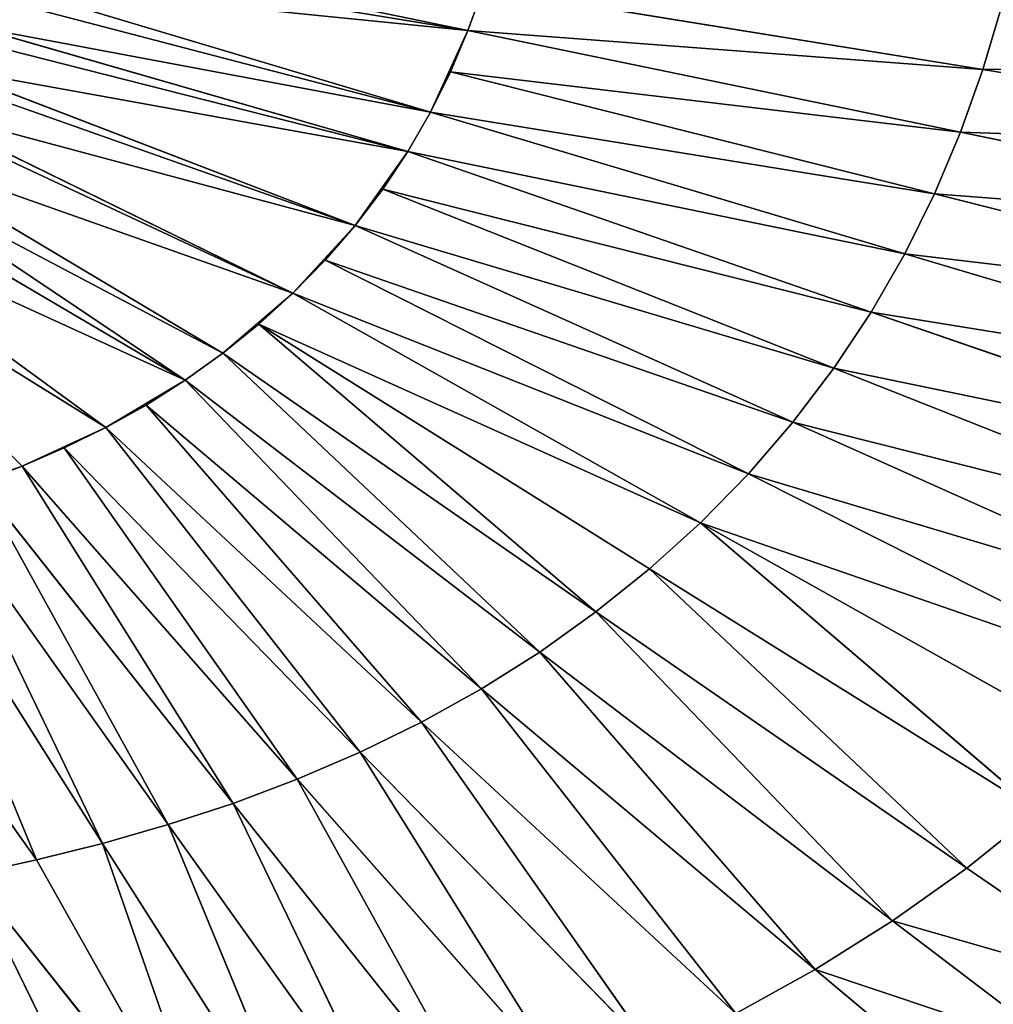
# Model space of a CAD drawing. Extents: x 0 to 605, y 0 to 400.
# Tile 810 of 1056: x 325 to 365, y 152 to 192. Entities that reach past the tile are written whole.
import ezdxf

# ---------------------------------------------------------------- set-up
doc = ezdxf.new("R2010")
doc.units = 0
doc.header["$LTSCALE"] = 25.4
doc.layers.get('0').update_dxf_attribs({"linetype": 'CONTINUOUS'})

# ---------------------------------------------------------------- blocks, each defined once
blk = doc.blocks.new('ATLANTA610_-_S_STL')
at = {"color": 0}
for p, q in [((333.755, 26.817, 255.739), (323.42, 25.997, 242.74)), ((333.755, 26.817, 255.739), (323.42, 25.997, 242.74)), ((326.109, 25.981, 242.149), (333.755, 26.817, 255.739)), ((326.109, 25.981, 242.149), (333.755, 26.817, 255.739)), ((328.792, 25.965, 241.481), (333.755, 26.817, 255.739)), ((328.792, 25.965, 241.481), (333.755, 26.817, 255.739)), ((328.792, 25.965, 241.481), (337.314, 26.785, 254.864)), ((328.792, 25.965, 241.481), (337.314, 26.785, 254.864)), ((331.457, 25.949, 240.72), (337.314, 26.785, 254.864)), ((331.457, 25.949, 240.72), (337.314, 26.785, 254.864)), ((357.739, 26.622, 246.602), (364.478, 27.105, 252.248)), ((357.739, 26.622, 246.602), (364.478, 27.105, 252.248)), ((360.871, 26.601, 244.631), (367.993, 27.077, 250.041)), ((360.871, 26.601, 244.631), (367.993, 27.077, 250.041)), ((371.379, 27.05, 247.635), (363.888, 26.581, 242.483)), ((371.379, 27.05, 247.635), (363.888, 26.581, 242.483)), ((326.809, 26.382, 249.65), (323.42, 25.997, 242.74)), ((326.809, 26.382, 249.65), (323.42, 25.997, 242.74)), ((331.457, 25.949, 240.72), (340.849, 26.755, 253.866)), ((331.457, 25.949, 240.72), (340.849, 26.755, 253.866)), ((334.095, 25.934, 239.856), (340.849, 26.755, 253.866)), ((334.095, 25.934, 239.856), (340.849, 26.755, 253.866)), ((334.095, 25.934, 239.856), (344.348, 26.725, 252.731)), ((334.095, 25.934, 239.856), (344.348, 26.725, 252.731)), ((336.696, 25.92, 238.88), (344.348, 26.725, 252.731)), ((336.696, 25.92, 238.88), (344.348, 26.725, 252.731)), ((336.696, 25.92, 238.88), (347.799, 26.697, 251.446)), ((336.696, 25.92, 238.88), (347.799, 26.697, 251.446)), ((339.253, 25.906, 237.784), (347.799, 26.697, 251.446)), ((339.253, 25.906, 237.784), (347.799, 26.697, 251.446)), ((339.253, 25.906, 237.784), (351.19, 26.671, 250.002)), ((339.253, 25.906, 237.784), (351.19, 26.671, 250.002)), ((341.754, 25.893, 236.561), (351.19, 26.671, 250.002)), ((341.754, 25.893, 236.561), (351.19, 26.671, 250.002)), ((341.754, 25.893, 236.561), (354.507, 26.646, 248.39)), ((341.754, 25.893, 236.561), (354.507, 26.646, 248.39)), ((344.19, 25.881, 235.207), (354.507, 26.646, 248.39)), ((344.19, 25.881, 235.207), (354.507, 26.646, 248.39)), ((344.19, 25.881, 235.207), (357.739, 26.622, 246.602)), ((344.19, 25.881, 235.207), (357.739, 26.622, 246.602)), ((357.739, 26.622, 246.602), (346.552, 25.87, 233.714)), ((357.739, 26.622, 246.602), (346.552, 25.87, 233.714)), ((346.552, 25.87, 233.714), (360.871, 26.601, 244.631)), ((346.552, 25.87, 233.714), (360.871, 26.601, 244.631)), ((360.871, 26.601, 244.631), (348.828, 25.859, 232.089)), ((360.871, 26.601, 244.631), (348.828, 25.859, 232.089)), ((348.828, 25.859, 232.089), (363.888, 26.581, 242.483)), ((348.828, 25.859, 232.089), (363.888, 26.581, 242.483)), ((351.006, 25.85, 230.337), (363.888, 26.581, 242.483)), ((351.006, 25.85, 230.337), (363.888, 26.581, 242.483)), ((351.006, 25.85, 230.337), (366.775, 26.563, 240.167)), ((351.006, 25.85, 230.337), (366.775, 26.563, 240.167)), ((366.775, 26.563, 240.167), (353.074, 25.842, 228.465)), ((366.775, 26.563, 240.167), (353.074, 25.842, 228.465)), ((353.074, 25.842, 228.465), (369.516, 26.547, 237.69)), ((353.074, 25.842, 228.465), (369.516, 26.547, 237.69)), ((354.507, 26.646, 248.39), (357.739, 26.622, 246.602)), ((354.507, 26.646, 248.39), (357.739, 26.622, 246.602)), ((355.02, 25.834, 226.479), (372.095, 26.533, 235.062)), ((355.02, 25.834, 226.479), (372.095, 26.533, 235.062)), ((356.831, 25.828, 224.386), (374.495, 26.521, 232.292)), ((356.831, 25.828, 224.386), (374.495, 26.521, 232.292)), ((357.739, 26.622, 246.602), (360.871, 26.601, 244.631)), ((357.739, 26.622, 246.602), (360.871, 26.601, 244.631)), ((376.701, 26.512, 229.391), (358.497, 25.824, 222.195)), ((376.701, 26.512, 229.391), (358.497, 25.824, 222.195)), ((378.705, 26.506, 226.37), (360.011, 25.82, 219.913)), ((378.705, 26.506, 226.37), (360.011, 25.82, 219.913)), ((360.871, 26.601, 244.631), (363.888, 26.581, 242.483)), ((360.871, 26.601, 244.631), (363.888, 26.581, 242.483)), ((380.505, 26.502, 223.239), (361.372, 25.818, 217.549)), ((380.505, 26.502, 223.239), (361.372, 25.818, 217.549)), ((362.58, 25.817, 215.114), (382.102, 26.5, 220.014)), ((362.58, 25.817, 215.114), (382.102, 26.5, 220.014)), ((383.498, 26.502, 216.707), (363.637, 25.818, 212.618)), ((383.498, 26.502, 216.707), (363.637, 25.818, 212.618)), ((363.888, 26.581, 242.483), (366.775, 26.563, 240.167)), ((363.888, 26.581, 242.483), (366.775, 26.563, 240.167)), ((384.698, 26.506, 213.334), (364.547, 25.82, 210.071)), ((384.698, 26.506, 213.334), (364.547, 25.82, 210.071)), ((326.109, 25.981, 242.149), (316.613, 25.45, 228.786)), ((326.109, 25.981, 242.149), (316.613, 25.45, 228.786)), ((326.109, 25.981, 242.149), (320.22, 25.436, 227.93)), ((326.109, 25.981, 242.149), (320.22, 25.436, 227.93)), ((326.109, 25.981, 242.149), (323.42, 25.997, 242.74)), ((326.109, 25.981, 242.149), (323.42, 25.997, 242.74)), ((328.792, 25.965, 241.481), (326.109, 25.981, 242.149)), ((328.792, 25.965, 241.481), (326.109, 25.981, 242.149)), ((328.792, 25.965, 241.481), (320.22, 25.436, 227.93)), ((328.792, 25.965, 241.481), (320.22, 25.436, 227.93)), ((328.792, 25.965, 241.481), (322.009, 25.43, 227.414)), ((328.792, 25.965, 241.481), (322.009, 25.43, 227.414)), ((331.457, 25.949, 240.72), (322.009, 25.43, 227.414)), ((331.457, 25.949, 240.72), (322.009, 25.43, 227.414)), ((331.457, 25.949, 240.72), (323.78, 25.424, 226.829)), ((331.457, 25.949, 240.72), (323.78, 25.424, 226.829)), ((334.095, 25.934, 239.856), (323.78, 25.424, 226.829)), ((334.095, 25.934, 239.856), (323.78, 25.424, 226.829)), ((334.095, 25.934, 239.856), (325.527, 25.418, 226.169)), ((334.095, 25.934, 239.856), (325.527, 25.418, 226.169)), ((336.696, 25.92, 238.88), (325.527, 25.418, 226.169)), ((336.696, 25.92, 238.88), (325.527, 25.418, 226.169)), ((336.696, 25.92, 238.88), (327.243, 25.413, 225.428)), ((336.696, 25.92, 238.88), (327.243, 25.413, 225.428)), ((339.253, 25.906, 237.784), (327.243, 25.413, 225.428)), ((339.253, 25.906, 237.784), (327.243, 25.413, 225.428)), ((331.457, 25.949, 240.72), (328.792, 25.965, 241.481)), ((331.457, 25.949, 240.72), (328.792, 25.965, 241.481)), ((339.253, 25.906, 237.784), (328.923, 25.408, 224.604)), ((339.253, 25.906, 237.784), (328.923, 25.408, 224.604)), ((341.754, 25.893, 236.561), (328.923, 25.408, 224.604)), ((341.754, 25.893, 236.561), (328.923, 25.408, 224.604)), ((341.754, 25.893, 236.561), (330.56, 25.403, 223.69)), ((341.754, 25.893, 236.561), (330.56, 25.403, 223.69)), ((344.19, 25.881, 235.207), (330.56, 25.403, 223.69)), ((344.19, 25.881, 235.207), (330.56, 25.403, 223.69)), ((334.095, 25.934, 239.856), (331.457, 25.949, 240.72)), ((334.095, 25.934, 239.856), (331.457, 25.949, 240.72)), ((344.19, 25.881, 235.207), (332.146, 25.398, 222.684)), ((344.19, 25.881, 235.207), (332.146, 25.398, 222.684)), ((346.552, 25.87, 233.714), (332.146, 25.398, 222.684)), ((346.552, 25.87, 233.714), (332.146, 25.398, 222.684)), ((346.552, 25.87, 233.714), (333.675, 25.394, 221.589)), ((346.552, 25.87, 233.714), (333.675, 25.394, 221.589)), ((348.828, 25.859, 232.089), (333.675, 25.394, 221.589)), ((348.828, 25.859, 232.089), (333.675, 25.394, 221.589)), ((336.696, 25.92, 238.88), (334.095, 25.934, 239.856)), ((336.696, 25.92, 238.88), (334.095, 25.934, 239.856)), ((348.828, 25.859, 232.089), (335.138, 25.39, 220.41)), ((348.828, 25.859, 232.089), (335.138, 25.39, 220.41)), ((335.138, 25.39, 220.41), (351.006, 25.85, 230.337)), ((335.138, 25.39, 220.41), (351.006, 25.85, 230.337)), ((336.527, 25.387, 219.149), (353.074, 25.842, 228.465)), ((336.527, 25.387, 219.149), (353.074, 25.842, 228.465)), ((339.253, 25.906, 237.784), (336.696, 25.92, 238.88)), ((339.253, 25.906, 237.784), (336.696, 25.92, 238.88)), ((337.835, 25.384, 217.813), (355.02, 25.834, 226.479)), ((337.835, 25.384, 217.813), (355.02, 25.834, 226.479)), ((339.053, 25.381, 216.405), (356.831, 25.828, 224.386)), ((339.053, 25.381, 216.405), (356.831, 25.828, 224.386)), ((341.754, 25.893, 236.561), (339.253, 25.906, 237.784)), ((341.754, 25.893, 236.561), (339.253, 25.906, 237.784)), ((340.173, 25.379, 214.931), (358.497, 25.824, 222.195)), ((340.173, 25.379, 214.931), (358.497, 25.824, 222.195)), ((360.011, 25.82, 219.913), (341.192, 25.378, 213.396)), ((360.011, 25.82, 219.913), (341.192, 25.378, 213.396)), ((344.19, 25.881, 235.207), (341.754, 25.893, 236.561)), ((344.19, 25.881, 235.207), (341.754, 25.893, 236.561)), ((361.372, 25.818, 217.549), (342.108, 25.377, 211.807)), ((361.372, 25.818, 217.549), (342.108, 25.377, 211.807)), ((342.921, 25.376, 210.169), (362.58, 25.817, 215.114)), ((342.921, 25.376, 210.169), (362.58, 25.817, 215.114)), ((363.637, 25.818, 212.618), (343.634, 25.376, 208.491)), ((363.637, 25.818, 212.618), (343.634, 25.376, 208.491)), ((346.552, 25.87, 233.714), (344.19, 25.881, 235.207)), ((346.552, 25.87, 233.714), (344.19, 25.881, 235.207)), ((364.547, 25.82, 210.071), (344.248, 25.377, 206.779)), ((364.547, 25.82, 210.071), (344.248, 25.377, 206.779)), ((348.828, 25.859, 232.089), (346.552, 25.87, 233.714)), ((348.828, 25.859, 232.089), (346.552, 25.87, 233.714)), ((348.828, 25.859, 232.089), (351.006, 25.85, 230.337)), ((348.828, 25.859, 232.089), (351.006, 25.85, 230.337)), ((351.006, 25.85, 230.337), (353.074, 25.842, 228.465)), ((351.006, 25.85, 230.337), (353.074, 25.842, 228.465)), ((353.074, 25.842, 228.465), (355.02, 25.834, 226.479)), ((353.074, 25.842, 228.465), (355.02, 25.834, 226.479)), ((355.02, 25.834, 226.479), (356.831, 25.828, 224.386)), ((355.02, 25.834, 226.479), (356.831, 25.828, 224.386)), ((356.831, 25.828, 224.386), (358.497, 25.824, 222.195)), ((356.831, 25.828, 224.386), (358.497, 25.824, 222.195)), ((358.497, 25.824, 222.195), (360.011, 25.82, 219.913)), ((358.497, 25.824, 222.195), (360.011, 25.82, 219.913)), ((360.011, 25.82, 219.913), (361.372, 25.818, 217.549)), ((360.011, 25.82, 219.913), (361.372, 25.818, 217.549)), ((362.58, 25.817, 215.114), (361.372, 25.818, 217.549)), ((362.58, 25.817, 215.114), (361.372, 25.818, 217.549)), ((363.637, 25.818, 212.618), (362.58, 25.817, 215.114)), ((363.637, 25.818, 212.618), (362.58, 25.817, 215.114)), ((364.547, 25.82, 210.071), (363.637, 25.818, 212.618)), ((364.547, 25.82, 210.071), (363.637, 25.818, 212.618)), ((365.313, 25.823, 207.483), (364.547, 25.82, 210.071)), ((365.313, 25.823, 207.483), (364.547, 25.82, 210.071)), ((325.527, 25.418, 226.169), (315.436, 25.187, 216.245)), ((325.527, 25.418, 226.169), (315.436, 25.187, 216.245)), ((328.923, 25.408, 224.604), (316.519, 25.182, 215.554)), ((328.923, 25.408, 224.604), (316.519, 25.182, 215.554)), ((332.146, 25.398, 222.684), (318.856, 25.171, 213.765)), ((332.146, 25.398, 222.684), (318.856, 25.171, 213.765)), ((333.675, 25.394, 221.589), (319.536, 25.168, 213.155)), ((333.675, 25.394, 221.589), (319.536, 25.168, 213.155)), ((321.081, 25.162, 211.589), (336.527, 25.387, 219.149)), ((321.081, 25.162, 211.589), (336.527, 25.387, 219.149)), ((322.393, 25.158, 210.004), (339.053, 25.381, 216.405)), ((322.393, 25.158, 210.004), (339.053, 25.381, 216.405)), ((323.558, 25.155, 208.328), (341.192, 25.378, 213.396)), ((323.558, 25.155, 208.328), (341.192, 25.378, 213.396)), ((323.78, 25.424, 226.829), (325.527, 25.418, 226.169)), ((323.78, 25.424, 226.829), (325.527, 25.418, 226.169)), ((342.108, 25.377, 211.807), (324.578, 25.154, 206.57)), ((342.108, 25.377, 211.807), (324.578, 25.154, 206.57)), ((343.634, 25.376, 208.491), (325.458, 25.154, 204.734)), ((343.634, 25.376, 208.491), (325.458, 25.154, 204.734)), ((325.527, 25.418, 226.169), (327.243, 25.413, 225.428)), ((325.527, 25.418, 226.169), (327.243, 25.413, 225.428)), ((327.243, 25.413, 225.428), (328.923, 25.408, 224.604)), ((327.243, 25.413, 225.428), (328.923, 25.408, 224.604)), ((328.923, 25.408, 224.604), (330.56, 25.403, 223.69)), ((328.923, 25.408, 224.604), (330.56, 25.403, 223.69)), ((330.56, 25.403, 223.69), (332.146, 25.398, 222.684)), ((330.56, 25.403, 223.69), (332.146, 25.398, 222.684)), ((332.146, 25.398, 222.684), (333.675, 25.394, 221.589)), ((332.146, 25.398, 222.684), (333.675, 25.394, 221.589)), ((333.675, 25.394, 221.589), (335.138, 25.39, 220.41)), ((333.675, 25.394, 221.589), (335.138, 25.39, 220.41)), ((335.138, 25.39, 220.41), (336.527, 25.387, 219.149)), ((335.138, 25.39, 220.41), (336.527, 25.387, 219.149)), ((336.527, 25.387, 219.149), (337.835, 25.384, 217.813)), ((336.527, 25.387, 219.149), (337.835, 25.384, 217.813)), ((337.835, 25.384, 217.813), (339.053, 25.381, 216.405)), ((337.835, 25.384, 217.813), (339.053, 25.381, 216.405)), ((339.053, 25.381, 216.405), (340.173, 25.379, 214.931)), ((339.053, 25.381, 216.405), (340.173, 25.379, 214.931)), ((340.173, 25.379, 214.931), (341.192, 25.378, 213.396)), ((340.173, 25.379, 214.931), (341.192, 25.378, 213.396)), ((341.192, 25.378, 213.396), (342.108, 25.377, 211.807)), ((341.192, 25.378, 213.396), (342.108, 25.377, 211.807)), ((342.921, 25.376, 210.169), (342.108, 25.377, 211.807)), ((342.921, 25.376, 210.169), (342.108, 25.377, 211.807)), ((343.634, 25.376, 208.491), (342.921, 25.376, 210.169)), ((343.634, 25.376, 208.491), (342.921, 25.376, 210.169)), ((344.248, 25.377, 206.779), (343.634, 25.376, 208.491)), ((344.248, 25.377, 206.779), (343.634, 25.376, 208.491))]:
    blk.add_line(p, q, dxfattribs=at)
mesh = blk.add_polyface(dxfattribs=at)
corners = [(333.755, 26.817, 255.739), (323.42, 25.997, 242.74), (326.809, 26.382, 249.65)]
mesh.append_faces([[corners[k] for k in face] for face in [(0, 1, 2)]], dxfattribs={"color": 0})
mesh = blk.add_polyface(dxfattribs=at)
corners = [(333.755, 26.817, 255.739), (326.109, 25.981, 242.149), (323.42, 25.997, 242.74)]
mesh.append_faces([[corners[k] for k in face] for face in [(0, 1, 2)]], dxfattribs={"color": 0})
mesh = blk.add_polyface(dxfattribs=at)
corners = [(333.755, 26.817, 255.739), (328.792, 25.965, 241.481), (326.109, 25.981, 242.149)]
mesh.append_faces([[corners[k] for k in face] for face in [(0, 1, 2)]], dxfattribs={"color": 0})
mesh = blk.add_polyface(dxfattribs=at)
corners = [(333.755, 26.817, 255.739), (337.314, 26.785, 254.864), (328.792, 25.965, 241.481)]
mesh.append_faces([[corners[k] for k in face] for face in [(0, 1, 2)]], dxfattribs={"color": 0})
mesh = blk.add_polyface(dxfattribs=at)
corners = [(337.314, 26.785, 254.864), (331.457, 25.949, 240.72), (328.792, 25.965, 241.481)]
mesh.append_faces([[corners[k] for k in face] for face in [(0, 1, 2)]], dxfattribs={"color": 0})
mesh = blk.add_polyface(dxfattribs=at)
corners = [(337.314, 26.785, 254.864), (340.849, 26.755, 253.866), (331.457, 25.949, 240.72)]
mesh.append_faces([[corners[k] for k in face] for face in [(0, 1, 2)]], dxfattribs={"color": 0})
mesh = blk.add_polyface(dxfattribs=at)
corners = [(364.478, 27.105, 252.248), (357.739, 26.622, 246.602), (354.507, 26.646, 248.39)]
mesh.append_faces([[corners[k] for k in face] for face in [(0, 1, 2)]], dxfattribs={"color": 0})
mesh = blk.add_polyface(dxfattribs=at)
corners = [(357.739, 26.622, 246.602), (367.993, 27.077, 250.041), (360.871, 26.601, 244.631), (364.478, 27.105, 252.248)]
mesh.append_faces([[corners[k] for k in face] for face in [(0, 1, 2), (1, 0, 3)]], dxfattribs={"vtx0": -1, "color": 0})
mesh = blk.add_polyface(dxfattribs=at)
corners = [(360.871, 26.601, 244.631), (371.379, 27.05, 247.635), (363.888, 26.581, 242.483), (367.993, 27.077, 250.041)]
mesh.append_faces([[corners[k] for k in face] for face in [(0, 1, 2), (1, 0, 3)]], dxfattribs={"vtx0": -1, "color": 0})
mesh = blk.add_polyface(dxfattribs=at)
corners = [(371.379, 27.05, 247.635), (366.775, 26.563, 240.167), (363.888, 26.581, 242.483)]
mesh.append_faces([[corners[k] for k in face] for face in [(0, 1, 2)]], dxfattribs={"color": 0})
mesh = blk.add_polyface(dxfattribs=at)
corners = [(312.768, 26.067, 244.621), (326.809, 26.382, 249.65), (318.065, 26.032, 243.753), (320.578, 26.431, 250.819)]
mesh.append_faces([[corners[k] for k in face] for face in [(0, 1, 2), (1, 0, 3)]], dxfattribs={"vtx0": -1, "color": 0})
mesh = blk.add_polyface(dxfattribs=at)
corners = [(326.809, 26.382, 249.65), (323.42, 25.997, 242.74), (318.065, 26.032, 243.753)]
mesh.append_faces([[corners[k] for k in face] for face in [(0, 1, 2)]], dxfattribs={"color": 0})
mesh = blk.add_polyface(dxfattribs=at)
corners = [(340.849, 26.755, 253.866), (334.095, 25.934, 239.856), (331.457, 25.949, 240.72)]
mesh.append_faces([[corners[k] for k in face] for face in [(0, 1, 2)]], dxfattribs={"color": 0})
mesh = blk.add_polyface(dxfattribs=at)
corners = [(340.849, 26.755, 253.866), (344.348, 26.725, 252.731), (334.095, 25.934, 239.856)]
mesh.append_faces([[corners[k] for k in face] for face in [(0, 1, 2)]], dxfattribs={"color": 0})
mesh = blk.add_polyface(dxfattribs=at)
corners = [(344.348, 26.725, 252.731), (336.696, 25.92, 238.88), (334.095, 25.934, 239.856)]
mesh.append_faces([[corners[k] for k in face] for face in [(0, 1, 2)]], dxfattribs={"color": 0})
mesh = blk.add_polyface(dxfattribs=at)
corners = [(344.348, 26.725, 252.731), (347.799, 26.697, 251.446), (336.696, 25.92, 238.88)]
mesh.append_faces([[corners[k] for k in face] for face in [(0, 1, 2)]], dxfattribs={"color": 0})
mesh = blk.add_polyface(dxfattribs=at)
corners = [(347.799, 26.697, 251.446), (339.253, 25.906, 237.784), (336.696, 25.92, 238.88)]
mesh.append_faces([[corners[k] for k in face] for face in [(0, 1, 2)]], dxfattribs={"color": 0})
mesh = blk.add_polyface(dxfattribs=at)
corners = [(347.799, 26.697, 251.446), (351.19, 26.671, 250.002), (339.253, 25.906, 237.784)]
mesh.append_faces([[corners[k] for k in face] for face in [(0, 1, 2)]], dxfattribs={"color": 0})
mesh = blk.add_polyface(dxfattribs=at)
corners = [(351.19, 26.671, 250.002), (341.754, 25.893, 236.561), (339.253, 25.906, 237.784)]
mesh.append_faces([[corners[k] for k in face] for face in [(0, 1, 2)]], dxfattribs={"color": 0})
mesh = blk.add_polyface(dxfattribs=at)
corners = [(351.19, 26.671, 250.002), (354.507, 26.646, 248.39), (341.754, 25.893, 236.561)]
mesh.append_faces([[corners[k] for k in face] for face in [(0, 1, 2)]], dxfattribs={"color": 0})
mesh = blk.add_polyface(dxfattribs=at)
corners = [(354.507, 26.646, 248.39), (344.19, 25.881, 235.207), (341.754, 25.893, 236.561)]
mesh.append_faces([[corners[k] for k in face] for face in [(0, 1, 2)]], dxfattribs={"color": 0})
mesh = blk.add_polyface(dxfattribs=at)
corners = [(354.507, 26.646, 248.39), (357.739, 26.622, 246.602), (344.19, 25.881, 235.207)]
mesh.append_faces([[corners[k] for k in face] for face in [(0, 1, 2)]], dxfattribs={"color": 0})
mesh = blk.add_polyface(dxfattribs=at)
corners = [(357.739, 26.622, 246.602), (346.552, 25.87, 233.714), (344.19, 25.881, 235.207)]
mesh.append_faces([[corners[k] for k in face] for face in [(0, 1, 2)]], dxfattribs={"color": 0})
mesh = blk.add_polyface(dxfattribs=at)
corners = [(357.739, 26.622, 246.602), (360.871, 26.601, 244.631), (346.552, 25.87, 233.714)]
mesh.append_faces([[corners[k] for k in face] for face in [(0, 1, 2)]], dxfattribs={"color": 0})
mesh = blk.add_polyface(dxfattribs=at)
corners = [(360.871, 26.601, 244.631), (348.828, 25.859, 232.089), (346.552, 25.87, 233.714)]
mesh.append_faces([[corners[k] for k in face] for face in [(0, 1, 2)]], dxfattribs={"color": 0})
mesh = blk.add_polyface(dxfattribs=at)
corners = [(360.871, 26.601, 244.631), (363.888, 26.581, 242.483), (348.828, 25.859, 232.089)]
mesh.append_faces([[corners[k] for k in face] for face in [(0, 1, 2)]], dxfattribs={"color": 0})
mesh = blk.add_polyface(dxfattribs=at)
corners = [(363.888, 26.581, 242.483), (351.006, 25.85, 230.337), (348.828, 25.859, 232.089)]
mesh.append_faces([[corners[k] for k in face] for face in [(0, 1, 2)]], dxfattribs={"color": 0})
mesh = blk.add_polyface(dxfattribs=at)
corners = [(363.888, 26.581, 242.483), (366.775, 26.563, 240.167), (351.006, 25.85, 230.337)]
mesh.append_faces([[corners[k] for k in face] for face in [(0, 1, 2)]], dxfattribs={"color": 0})
mesh = blk.add_polyface(dxfattribs=at)
corners = [(366.775, 26.563, 240.167), (353.074, 25.842, 228.465), (351.006, 25.85, 230.337)]
mesh.append_faces([[corners[k] for k in face] for face in [(0, 1, 2)]], dxfattribs={"color": 0})
mesh = blk.add_polyface(dxfattribs=at)
corners = [(366.775, 26.563, 240.167), (369.516, 26.547, 237.69), (353.074, 25.842, 228.465)]
mesh.append_faces([[corners[k] for k in face] for face in [(0, 1, 2)]], dxfattribs={"color": 0})
mesh = blk.add_polyface(dxfattribs=at)
corners = [(353.074, 25.842, 228.465), (372.095, 26.533, 235.062), (355.02, 25.834, 226.479), (369.516, 26.547, 237.69)]
mesh.append_faces([[corners[k] for k in face] for face in [(0, 1, 2), (1, 0, 3)]], dxfattribs={"vtx0": -1, "color": 0})
mesh = blk.add_polyface(dxfattribs=at)
corners = [(355.02, 25.834, 226.479), (374.495, 26.521, 232.292), (356.831, 25.828, 224.386), (372.095, 26.533, 235.062)]
mesh.append_faces([[corners[k] for k in face] for face in [(0, 1, 2), (1, 0, 3)]], dxfattribs={"vtx0": -1, "color": 0})
mesh = blk.add_polyface(dxfattribs=at)
corners = [(356.831, 25.828, 224.386), (376.701, 26.512, 229.391), (358.497, 25.824, 222.195), (374.495, 26.521, 232.292)]
mesh.append_faces([[corners[k] for k in face] for face in [(0, 1, 2), (1, 0, 3)]], dxfattribs={"vtx0": -1, "color": 0})
mesh = blk.add_polyface(dxfattribs=at)
corners = [(358.497, 25.824, 222.195), (378.705, 26.506, 226.37), (360.011, 25.82, 219.913), (376.701, 26.512, 229.391)]
mesh.append_faces([[corners[k] for k in face] for face in [(0, 1, 2), (1, 0, 3)]], dxfattribs={"vtx0": -1, "color": 0})
mesh = blk.add_polyface(dxfattribs=at)
corners = [(360.011, 25.82, 219.913), (380.505, 26.502, 223.239), (361.372, 25.818, 217.549), (378.705, 26.506, 226.37)]
mesh.append_faces([[corners[k] for k in face] for face in [(0, 1, 2), (1, 0, 3)]], dxfattribs={"vtx0": -1, "color": 0})
mesh = blk.add_polyface(dxfattribs=at)
corners = [(361.372, 25.818, 217.549), (382.102, 26.5, 220.014), (362.58, 25.817, 215.114), (380.505, 26.502, 223.239)]
mesh.append_faces([[corners[k] for k in face] for face in [(0, 1, 2), (1, 0, 3)]], dxfattribs={"vtx0": -1, "color": 0})
mesh = blk.add_polyface(dxfattribs=at)
corners = [(362.58, 25.817, 215.114), (383.498, 26.502, 216.707), (363.637, 25.818, 212.618), (382.102, 26.5, 220.014)]
mesh.append_faces([[corners[k] for k in face] for face in [(0, 1, 2), (1, 0, 3)]], dxfattribs={"vtx0": -1, "color": 0})
mesh = blk.add_polyface(dxfattribs=at)
corners = [(363.637, 25.818, 212.618), (384.698, 26.506, 213.334), (364.547, 25.82, 210.071), (383.498, 26.502, 216.707)]
mesh.append_faces([[corners[k] for k in face] for face in [(0, 1, 2), (1, 0, 3)]], dxfattribs={"vtx0": -1, "color": 0})
mesh = blk.add_polyface(dxfattribs=at)
corners = [(364.547, 25.82, 210.071), (385.707, 26.513, 209.906), (365.313, 25.823, 207.483), (384.698, 26.506, 213.334)]
mesh.append_faces([[corners[k] for k in face] for face in [(0, 1, 2), (1, 0, 3)]], dxfattribs={"vtx0": -1, "color": 0})
mesh = blk.add_polyface(dxfattribs=at)
corners = [(323.42, 25.997, 242.74), (326.109, 25.981, 242.149), (316.613, 25.45, 228.786)]
mesh.append_faces([[corners[k] for k in face] for face in [(0, 1, 2)]], dxfattribs={"color": 0})
mesh = blk.add_polyface(dxfattribs=at)
corners = [(326.109, 25.981, 242.149), (320.22, 25.436, 227.93), (316.613, 25.45, 228.786)]
mesh.append_faces([[corners[k] for k in face] for face in [(0, 1, 2)]], dxfattribs={"color": 0})
mesh = blk.add_polyface(dxfattribs=at)
corners = [(326.109, 25.981, 242.149), (328.792, 25.965, 241.481), (320.22, 25.436, 227.93)]
mesh.append_faces([[corners[k] for k in face] for face in [(0, 1, 2)]], dxfattribs={"color": 0})
mesh = blk.add_polyface(dxfattribs=at)
corners = [(328.792, 25.965, 241.481), (322.009, 25.43, 227.414), (320.22, 25.436, 227.93)]
mesh.append_faces([[corners[k] for k in face] for face in [(0, 1, 2)]], dxfattribs={"color": 0})
mesh = blk.add_polyface(dxfattribs=at)
corners = [(328.792, 25.965, 241.481), (331.457, 25.949, 240.72), (322.009, 25.43, 227.414)]
mesh.append_faces([[corners[k] for k in face] for face in [(0, 1, 2)]], dxfattribs={"color": 0})
mesh = blk.add_polyface(dxfattribs=at)
corners = [(331.457, 25.949, 240.72), (323.78, 25.424, 226.829), (322.009, 25.43, 227.414)]
mesh.append_faces([[corners[k] for k in face] for face in [(0, 1, 2)]], dxfattribs={"color": 0})
mesh = blk.add_polyface(dxfattribs=at)
corners = [(331.457, 25.949, 240.72), (334.095, 25.934, 239.856), (323.78, 25.424, 226.829)]
mesh.append_faces([[corners[k] for k in face] for face in [(0, 1, 2)]], dxfattribs={"color": 0})
mesh = blk.add_polyface(dxfattribs=at)
corners = [(334.095, 25.934, 239.856), (325.527, 25.418, 226.169), (323.78, 25.424, 226.829)]
mesh.append_faces([[corners[k] for k in face] for face in [(0, 1, 2)]], dxfattribs={"color": 0})
mesh = blk.add_polyface(dxfattribs=at)
corners = [(334.095, 25.934, 239.856), (336.696, 25.92, 238.88), (325.527, 25.418, 226.169)]
mesh.append_faces([[corners[k] for k in face] for face in [(0, 1, 2)]], dxfattribs={"color": 0})
mesh = blk.add_polyface(dxfattribs=at)
corners = [(336.696, 25.92, 238.88), (327.243, 25.413, 225.428), (325.527, 25.418, 226.169)]
mesh.append_faces([[corners[k] for k in face] for face in [(0, 1, 2)]], dxfattribs={"color": 0})
mesh = blk.add_polyface(dxfattribs=at)
corners = [(336.696, 25.92, 238.88), (339.253, 25.906, 237.784), (327.243, 25.413, 225.428)]
mesh.append_faces([[corners[k] for k in face] for face in [(0, 1, 2)]], dxfattribs={"color": 0})
mesh = blk.add_polyface(dxfattribs=at)
corners = [(339.253, 25.906, 237.784), (328.923, 25.408, 224.604), (327.243, 25.413, 225.428)]
mesh.append_faces([[corners[k] for k in face] for face in [(0, 1, 2)]], dxfattribs={"color": 0})
mesh = blk.add_polyface(dxfattribs=at)
corners = [(339.253, 25.906, 237.784), (341.754, 25.893, 236.561), (328.923, 25.408, 224.604)]
mesh.append_faces([[corners[k] for k in face] for face in [(0, 1, 2)]], dxfattribs={"color": 0})
mesh = blk.add_polyface(dxfattribs=at)
corners = [(341.754, 25.893, 236.561), (330.56, 25.403, 223.69), (328.923, 25.408, 224.604)]
mesh.append_faces([[corners[k] for k in face] for face in [(0, 1, 2)]], dxfattribs={"color": 0})
mesh = blk.add_polyface(dxfattribs=at)
corners = [(341.754, 25.893, 236.561), (344.19, 25.881, 235.207), (330.56, 25.403, 223.69)]
mesh.append_faces([[corners[k] for k in face] for face in [(0, 1, 2)]], dxfattribs={"color": 0})
mesh = blk.add_polyface(dxfattribs=at)
corners = [(344.19, 25.881, 235.207), (332.146, 25.398, 222.684), (330.56, 25.403, 223.69)]
mesh.append_faces([[corners[k] for k in face] for face in [(0, 1, 2)]], dxfattribs={"color": 0})
mesh = blk.add_polyface(dxfattribs=at)
corners = [(344.19, 25.881, 235.207), (346.552, 25.87, 233.714), (332.146, 25.398, 222.684)]
mesh.append_faces([[corners[k] for k in face] for face in [(0, 1, 2)]], dxfattribs={"color": 0})
mesh = blk.add_polyface(dxfattribs=at)
corners = [(346.552, 25.87, 233.714), (333.675, 25.394, 221.589), (332.146, 25.398, 222.684)]
mesh.append_faces([[corners[k] for k in face] for face in [(0, 1, 2)]], dxfattribs={"color": 0})
mesh = blk.add_polyface(dxfattribs=at)
corners = [(346.552, 25.87, 233.714), (348.828, 25.859, 232.089), (333.675, 25.394, 221.589)]
mesh.append_faces([[corners[k] for k in face] for face in [(0, 1, 2)]], dxfattribs={"color": 0})
mesh = blk.add_polyface(dxfattribs=at)
corners = [(348.828, 25.859, 232.089), (335.138, 25.39, 220.41), (333.675, 25.394, 221.589)]
mesh.append_faces([[corners[k] for k in face] for face in [(0, 1, 2)]], dxfattribs={"color": 0})
mesh = blk.add_polyface(dxfattribs=at)
corners = [(348.828, 25.859, 232.089), (351.006, 25.85, 230.337), (335.138, 25.39, 220.41)]
mesh.append_faces([[corners[k] for k in face] for face in [(0, 1, 2)]], dxfattribs={"color": 0})
mesh = blk.add_polyface(dxfattribs=at)
corners = [(335.138, 25.39, 220.41), (353.074, 25.842, 228.465), (336.527, 25.387, 219.149), (351.006, 25.85, 230.337)]
mesh.append_faces([[corners[k] for k in face] for face in [(0, 1, 2), (1, 0, 3)]], dxfattribs={"vtx0": -1, "color": 0})
mesh = blk.add_polyface(dxfattribs=at)
corners = [(336.527, 25.387, 219.149), (355.02, 25.834, 226.479), (337.835, 25.384, 217.813), (353.074, 25.842, 228.465)]
mesh.append_faces([[corners[k] for k in face] for face in [(0, 1, 2), (1, 0, 3)]], dxfattribs={"vtx0": -1, "color": 0})
mesh = blk.add_polyface(dxfattribs=at)
corners = [(337.835, 25.384, 217.813), (356.831, 25.828, 224.386), (339.053, 25.381, 216.405), (355.02, 25.834, 226.479)]
mesh.append_faces([[corners[k] for k in face] for face in [(0, 1, 2), (1, 0, 3)]], dxfattribs={"vtx0": -1, "color": 0})
mesh = blk.add_polyface(dxfattribs=at)
corners = [(339.053, 25.381, 216.405), (358.497, 25.824, 222.195), (340.173, 25.379, 214.931), (356.831, 25.828, 224.386)]
mesh.append_faces([[corners[k] for k in face] for face in [(0, 1, 2), (1, 0, 3)]], dxfattribs={"vtx0": -1, "color": 0})
mesh = blk.add_polyface(dxfattribs=at)
corners = [(340.173, 25.379, 214.931), (360.011, 25.82, 219.913), (341.192, 25.378, 213.396), (358.497, 25.824, 222.195)]
mesh.append_faces([[corners[k] for k in face] for face in [(0, 1, 2), (1, 0, 3)]], dxfattribs={"vtx0": -1, "color": 0})
mesh = blk.add_polyface(dxfattribs=at)
corners = [(341.192, 25.378, 213.396), (361.372, 25.818, 217.549), (342.108, 25.377, 211.807), (360.011, 25.82, 219.913)]
mesh.append_faces([[corners[k] for k in face] for face in [(0, 1, 2), (1, 0, 3)]], dxfattribs={"vtx0": -1, "color": 0})
mesh = blk.add_polyface(dxfattribs=at)
corners = [(342.108, 25.377, 211.807), (362.58, 25.817, 215.114), (342.921, 25.376, 210.169), (361.372, 25.818, 217.549)]
mesh.append_faces([[corners[k] for k in face] for face in [(0, 1, 2), (1, 0, 3)]], dxfattribs={"vtx0": -1, "color": 0})
mesh = blk.add_polyface(dxfattribs=at)
corners = [(342.921, 25.376, 210.169), (363.637, 25.818, 212.618), (343.634, 25.376, 208.491), (362.58, 25.817, 215.114)]
mesh.append_faces([[corners[k] for k in face] for face in [(0, 1, 2), (1, 0, 3)]], dxfattribs={"vtx0": -1, "color": 0})
mesh = blk.add_polyface(dxfattribs=at)
corners = [(343.634, 25.376, 208.491), (364.547, 25.82, 210.071), (344.248, 25.377, 206.779), (363.637, 25.818, 212.618)]
mesh.append_faces([[corners[k] for k in face] for face in [(0, 1, 2), (1, 0, 3)]], dxfattribs={"vtx0": -1, "color": 0})
mesh = blk.add_polyface(dxfattribs=at)
corners = [(344.766, 25.379, 205.039), (365.313, 25.823, 207.483), (345.192, 25.381, 203.275), (344.248, 25.377, 206.779), (364.547, 25.82, 210.071)]
mesh.append_faces([[corners[k] for k in face] for face in [(0, 1, 2), (1, 3, 4)]], dxfattribs={"vtx0": -1, "color": 0})
mesh.append_faces([[corners[k] for k in face] for face in [(1, 0, 3)]], dxfattribs={"vtx0": -1, "vtx2": -1, "color": 0})
mesh = blk.add_polyface(dxfattribs=at)
corners = [(322.009, 25.43, 227.414), (325.527, 25.418, 226.169), (315.436, 25.187, 216.245), (323.78, 25.424, 226.829)]
mesh.append_faces([[corners[k] for k in face] for face in [(0, 1, 2), (1, 0, 3)]], dxfattribs={"vtx0": -1, "color": 0})
mesh = blk.add_polyface(dxfattribs=at)
corners = [(315.436, 25.187, 216.245), (328.923, 25.408, 224.604), (316.519, 25.182, 215.554), (325.527, 25.418, 226.169), (327.243, 25.413, 225.428)]
mesh.append_faces([[corners[k] for k in face] for face in [(0, 1, 2), (1, 3, 4)]], dxfattribs={"vtx0": -1, "color": 0})
mesh.append_faces([[corners[k] for k in face] for face in [(1, 0, 3)]], dxfattribs={"vtx0": -1, "vtx2": -1, "color": 0})
mesh = blk.add_polyface(dxfattribs=at)
corners = [(318.084, 25.174, 214.406), (332.146, 25.398, 222.684), (318.856, 25.171, 213.765), (316.519, 25.182, 215.554), (328.923, 25.408, 224.604), (330.56, 25.403, 223.69)]
mesh.append_faces([[corners[k] for k in face] for face in [(0, 1, 2), (1, 4, 5)]], dxfattribs={"vtx0": -1, "color": 0})
mesh.append_faces([[corners[k] for k in face] for face in [(1, 0, 3), (1, 3, 4)]], dxfattribs={"vtx0": -1, "vtx2": -1, "color": 0})
mesh = blk.add_polyface(dxfattribs=at)
corners = [(318.856, 25.171, 213.765), (333.675, 25.394, 221.589), (319.536, 25.168, 213.155), (332.146, 25.398, 222.684)]
mesh.append_faces([[corners[k] for k in face] for face in [(0, 1, 2), (1, 0, 3)]], dxfattribs={"vtx0": -1, "color": 0})
mesh = blk.add_polyface(dxfattribs=at)
corners = [(320.856, 25.163, 211.834), (336.527, 25.387, 219.149), (321.081, 25.162, 211.589), (319.536, 25.168, 213.155), (333.675, 25.394, 221.589), (335.138, 25.39, 220.41)]
mesh.append_faces([[corners[k] for k in face] for face in [(0, 1, 2), (1, 4, 5)]], dxfattribs={"vtx0": -1, "color": 0})
mesh.append_faces([[corners[k] for k in face] for face in [(1, 0, 3), (1, 3, 4)]], dxfattribs={"vtx0": -1, "vtx2": -1, "color": 0})
mesh = blk.add_polyface(dxfattribs=at)
corners = [(322.081, 25.159, 210.408), (339.053, 25.381, 216.405), (322.393, 25.158, 210.004), (321.081, 25.162, 211.589), (336.527, 25.387, 219.149), (337.835, 25.384, 217.813)]
mesh.append_faces([[corners[k] for k in face] for face in [(0, 1, 2), (1, 4, 5)]], dxfattribs={"vtx0": -1, "color": 0})
mesh.append_faces([[corners[k] for k in face] for face in [(1, 0, 3), (1, 3, 4)]], dxfattribs={"vtx0": -1, "vtx2": -1, "color": 0})
mesh = blk.add_polyface(dxfattribs=at)
corners = [(323.229, 25.156, 208.832), (341.192, 25.378, 213.396), (323.558, 25.155, 208.328), (322.393, 25.158, 210.004), (339.053, 25.381, 216.405), (340.173, 25.379, 214.931)]
mesh.append_faces([[corners[k] for k in face] for face in [(0, 1, 2), (1, 4, 5)]], dxfattribs={"vtx0": -1, "color": 0})
mesh.append_faces([[corners[k] for k in face] for face in [(1, 0, 3), (1, 3, 4)]], dxfattribs={"vtx0": -1, "vtx2": -1, "color": 0})
mesh = blk.add_polyface(dxfattribs=at)
corners = [(324.268, 25.154, 207.139), (342.108, 25.377, 211.807), (324.578, 25.154, 206.57), (323.558, 25.155, 208.328), (341.192, 25.378, 213.396)]
mesh.append_faces([[corners[k] for k in face] for face in [(0, 1, 2), (1, 3, 4)]], dxfattribs={"vtx0": -1, "color": 0})
mesh.append_faces([[corners[k] for k in face] for face in [(1, 0, 3)]], dxfattribs={"vtx0": -1, "vtx2": -1, "color": 0})
mesh = blk.add_polyface(dxfattribs=at)
corners = [(325.135, 25.154, 205.454), (343.634, 25.376, 208.491), (325.458, 25.154, 204.734), (324.578, 25.154, 206.57), (342.108, 25.377, 211.807), (342.921, 25.376, 210.169)]
mesh.append_faces([[corners[k] for k in face] for face in [(0, 1, 2), (1, 4, 5)]], dxfattribs={"vtx0": -1, "color": 0})
mesh.append_faces([[corners[k] for k in face] for face in [(1, 0, 3), (1, 3, 4)]], dxfattribs={"vtx0": -1, "vtx2": -1, "color": 0})
mesh = blk.add_polyface(dxfattribs=at)
corners = [(325.458, 25.154, 204.734), (344.248, 25.377, 206.779), (325.938, 25.155, 203.53), (343.634, 25.376, 208.491)]
mesh.append_faces([[corners[k] for k in face] for face in [(0, 1, 2), (1, 0, 3)]], dxfattribs={"vtx0": -1, "color": 0})

msp = doc.modelspace()

# ---------------------------------------------------------------- block references
at = {"color": 254, "extrusion": (0, -1, 5.55112e-17)}
msp.add_blockref('ATLANTA610_-_S_STL', (-0.269, -0.066, -399.883), dxfattribs=at)

doc.saveas('drawing.dxf')
